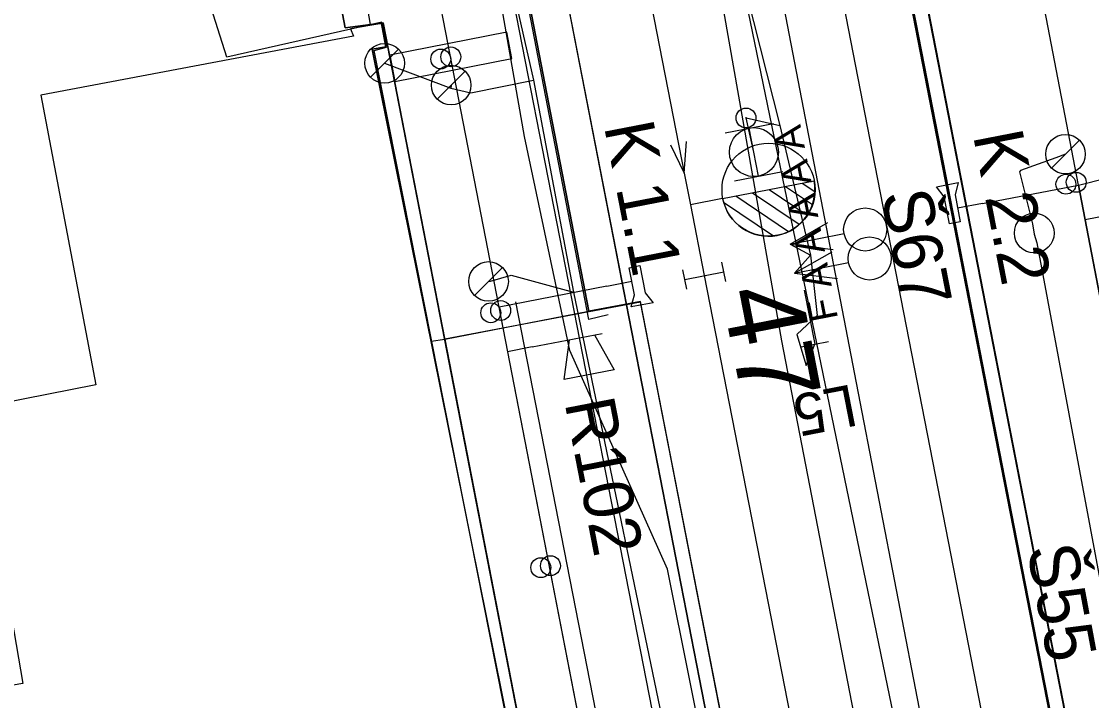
# Model space of a CAD drawing. Extents: x -545736 to -544888, y -1122892 to -1119128.
# Drawn here: x -545247.15 to -545220.24, y -1121736.9 to -1121719.81 of the extents above; entities that cross this region are included whole.
import ezdxf

# ---------------------------------------------------------------- set-up
doc = ezdxf.new("R2010")
doc.units = 0
for name, color, linetype in [('osvětlené plochy-hodnota-obrys', 7, 'Continuous'), ('Podbarveni_Komunikace', 7, 'Continuous'), ('Podbarveni_Nastupiste', 7, 'Continuous'), ('Podbarveni_Zastreseni_Pozemni', 7, 'Continuous'), ('Vrstva 1 - Koleje', 7, 'Continuous'), ('Vrstva 14_zastreseni a nastupiste', 7, 'Continuous'), ('Vrstva 16_plochy', 7, 'Continuous'), ('Vrstva 17_ploty - zabradli', 7, 'Continuous'), ('Vrstva 2 - Vyhybky', 7, 'Continuous'), ('Vrstva 23', 7, 'Continuous'), ('Vrstva 23 - PHS - pozemni - schody - eskalatory', 7, 'Continuous'), ('Vrstva 27', 7, 'Continuous'), ('Vrstva 28 - zabzar', 7, 'Continuous'), ('Vrstva 29 - sdelzar', 7, 'Continuous'), ('Vrstva 3 - Lisy - Pocitaci body', 7, 'Continuous'), ('Vrstva 33 - prvky sdelzar', 7, 'Continuous'), ('Vrstva 35', 7, 'Continuous'), ('Vrstva 4 - Teren - stezky - prechody - plochy', 7, 'Continuous'), ('Vrstva 43', 7, 'Continuous'), ('Vrstva 44', 7, 'Continuous'), ('Vrstva 6 - Navesti', 7, 'Continuous')]:
    doc.layers.add(name, color=color, linetype=linetype)

msp = doc.modelspace()

# ---------------------------------------------------------------- linework, layer by layer
at = {"layer": 'osvětlené plochy-hodnota-obrys'}
msp.add_lwpolyline([(-545199.162, -1121901.526), (-545277.859, -1121498.851)], dxfattribs=at)
at = {"layer": 'Podbarveni_Komunikace'}
msp.add_lwpolyline([(-545237.214, -1121705.72), (-545240.743, -1121706.32), (-545239.36, -1121714.264), (-545238.381, -1121719.889), (-545238.094, -1121719.861), (-545237.988, -1121720.451), (-545238.332, -1121720.513), (-545236.85, -1121727.854), (-545236.504, -1121727.807), (-545232.882, -1121727.101), (-545237.014, -1121705.706), (-545237.214, -1121705.72)], close=True, dxfattribs=at)
at = {"layer": 'Podbarveni_Nastupiste'}
for p, q in [((-545231.585, -1121726.856), (-545232.876, -1121727.115)), ((-545232.876, -1121727.115), (-545232.882, -1121727.101))]:
    msp.add_line(p, q, dxfattribs=at)
for points in [[(-545231.744, -1121683.481), (-545229.824, -1121693.33), (-545229.072, -1121697.208), (-545226.009, -1121712.918), (-545224.101, -1121722.713), (-545222.186, -1121732.529), (-545220.281, -1121742.278), (-545218.37, -1121752.08), (-545216.462, -1121761.85), (-545214.551, -1121771.671), (-545213.794, -1121775.543), (-545213.03, -1121779.5), (-545212.661, -1121781.385), (-545211.509, -1121787.31), (-545210.352, -1121793.242), (-545209.981, -1121795.167), (-545208.837, -1121801.034), (-545206.928, -1121810.852), (-545205.021, -1121820.613), (-545203.103, -1121830.424), (-545201.195, -1121840.212), (-545199.282, -1121850), (-545197.377, -1121859.789)], [(-545187.251, -1121954.256), (-545197.191, -1121903.223), (-545206.675, -1121854.601), (-545216.326, -1121805.1), (-545225.795, -1121756.548), (-545231.585, -1121726.856)], [(-545232.882, -1121727.101), (-545232.879, -1121727.116), (-545236.504, -1121727.807)], [(-545236.504, -1121727.807), (-545230.842, -1121756.957), (-545230.816, -1121757.091), (-545224.924, -1121787.43)]]:
    msp.add_lwpolyline(points, dxfattribs=at)
at = {"layer": 'Podbarveni_Zastreseni_Pozemni'}
for p, q in [((-545231.934, -1121726.937), (-545235.466, -1121708.758)), ((-545225.423, -1121714.009), (-545215.86, -1121763.078))]:
    msp.add_line(p, q, dxfattribs=at)
for points in [[(-545240.947, -1121709.822), (-545239.006, -1121719.972), (-545238.05, -1121719.845), (-545230.842, -1121756.957), (-545230.816, -1121757.091), (-545224.924, -1121787.43)], [(-545187.955, -1121952.531), (-545197.581, -1121903.153), (-545207.045, -1121854.61), (-545216.686, -1121805.155), (-545226.175, -1121756.48), (-545231.934, -1121726.937)]]:
    msp.add_lwpolyline(points, dxfattribs=at)
at = {"layer": 'Vrstva 1 - Koleje'}
for points in [[(-545262.808, -1121558.123), (-545261.44, -1121565.101), (-545259.605, -1121574.462), (-545255.964, -1121593.205), (-545254.16, -1121602.438), (-545251.631, -1121615.355), (-545251.074, -1121618.197), (-545250.782, -1121619.69), (-545249.671, -1121625.367), (-545248.119, -1121633.315), (-545246.758, -1121640.277), (-545245.328, -1121647.59), (-545243.775, -1121655.513), (-545242.406, -1121662.526), (-545240.503, -1121672.246), (-545240.152, -1121674.044), (-545239.735, -1121676.183), (-545238.49, -1121682.566), (-545236.691, -1121691.817), (-545233.508, -1121708.117), (-545230.481, -1121723.632), (-545230.326, -1121724.427)], [(-545240.207, -1121648.953), (-545240.054, -1121649.738), (-545237.024, -1121665.271), (-545235.658, -1121681.86), (-545234.858, -1121691.616), (-545233.508, -1121708.117), (-545230.481, -1121723.632), (-545230.326, -1121724.427)], [(-545233.848, -1121681.554), (-545231.483, -1121693.695), (-545230.717, -1121697.634), (-545229.575, -1121703.488), (-545227.679, -1121713.214), (-545226.781, -1121717.826), (-545225.755, -1121723.095), (-545223.844, -1121732.896), (-545221.936, -1121742.699), (-545220.047, -1121752.363), (-545218.136, -1121762.167), (-545216.206, -1121772.05), (-545214.706, -1121779.748), (-545213.171, -1121787.633), (-545211.629, -1121795.541), (-545210.504, -1121801.308), (-545208.582, -1121811.169), (-545206.666, -1121820.989), (-545204.756, -1121830.789), (-545202.85, -1121840.577), (-545200.945, -1121850.344), (-545199.048, -1121860.1)], [(-545230.326, -1121724.427), (-545229.979, -1121726.206), (-545228.374, -1121734.441), (-545226.474, -1121744.198), (-545224.579, -1121753.948), (-545222.66, -1121763.756), (-545220.843, -1121773.054), (-545218.829, -1121783.394), (-545216.936, -1121793.11), (-545215.015, -1121802.972), (-545213.112, -1121812.732), (-545211.192, -1121822.586), (-545209.281, -1121832.389), (-545207.364, -1121842.223), (-545205.454, -1121852.03), (-545203.463, -1121862.249), (-545201.64, -1121871.595), (-545199.732, -1121881.388), (-545197.825, -1121891.185), (-545195.911, -1121901.003), (-545194.004, -1121910.796), (-545192.091, -1121920.608), (-545190.577, -1121928.351), (-545188.26, -1121940.241)]]:
    msp.add_lwpolyline(points, dxfattribs=at)
at = {"layer": 'Vrstva 14_zastreseni a nastupiste'}
for p, q in [((-545239.006, -1121719.972), (-545239.006, -1121719.972)), ((-545238.05, -1121719.845), (-545238.05, -1121719.845)), ((-545231.579, -1121726.87), (-545231.585, -1121726.856)), ((-545232.876, -1121727.115), (-545232.882, -1121727.101))]:
    msp.add_line(p, q, dxfattribs=at)
for points in [[(-545197.404, -1121859.79), (-545199.309, -1121850.001), (-545201.222, -1121840.213), (-545203.13, -1121830.425), (-545205.048, -1121820.614), (-545206.955, -1121810.853), (-545208.864, -1121801.035), (-545210.008, -1121795.168), (-545210.379, -1121793.243), (-545211.536, -1121787.311), (-545212.688, -1121781.386), (-545213.057, -1121779.501), (-545213.821, -1121775.544), (-545214.578, -1121771.672), (-545216.489, -1121761.851), (-545218.397, -1121752.081), (-545220.308, -1121742.279), (-545222.213, -1121732.53), (-545224.128, -1121722.714), (-545226.036, -1121712.919), (-545229.099, -1121697.209), (-545229.851, -1121693.331), (-545231.771, -1121683.482)], [(-545197.377, -1121859.789), (-545199.282, -1121850), (-545201.195, -1121840.212), (-545203.103, -1121830.424), (-545205.021, -1121820.613), (-545206.928, -1121810.852), (-545208.837, -1121801.034), (-545209.981, -1121795.167), (-545210.352, -1121793.242), (-545211.509, -1121787.31), (-545212.661, -1121781.385), (-545213.03, -1121779.5), (-545213.794, -1121775.543), (-545214.551, -1121771.671), (-545216.462, -1121761.85), (-545218.37, -1121752.08), (-545220.281, -1121742.278), (-545222.186, -1121732.529), (-545224.101, -1121722.713), (-545226.009, -1121712.918), (-545229.072, -1121697.208), (-545229.824, -1121693.33), (-545231.744, -1121683.481)], [(-545232.876, -1121727.115), (-545237.056, -1121705.49), (-545237.056, -1121705.49)], [(-545232.882, -1121727.101), (-545237.014, -1121705.706), (-545237.056, -1121705.49)], [(-545235.481, -1121708.743), (-545240.947, -1121709.822), (-545239.006, -1121719.972), (-545238.05, -1121719.845), (-545230.816, -1121757.091), (-545221.26, -1121806.301), (-545211.684, -1121855.607), (-545203.518, -1121897.654)], [(-545203.518, -1121897.654), (-545211.715, -1121855.445), (-545221.36, -1121805.783), (-545230.843, -1121756.957), (-545238.05, -1121719.845), (-545239.006, -1121719.972), (-545240.947, -1121709.822), (-545235.472, -1121708.744)], [(-545187.955, -1121952.531), (-545197.617, -1121902.959), (-545207.134, -1121854.134), (-545216.759, -1121804.75), (-545226.215, -1121756.237), (-545235.472, -1121708.744), (-545235.481, -1121708.743), (-545226.175, -1121756.48), (-545216.686, -1121805.155), (-545207.045, -1121854.61), (-545197.581, -1121903.153), (-545187.955, -1121952.532)], [(-545177.587, -1121959.475), (-545187.231, -1121909.997), (-545196.795, -1121860.929), (-545206.373, -1121811.793), (-545215.93, -1121762.758), (-545225.432, -1121714.011)], [(-545225.423, -1121714.009), (-545215.86, -1121763.078), (-545206.277, -1121812.251), (-545196.709, -1121861.35), (-545187.145, -1121910.427), (-545177.587, -1121959.472)], [(-545190.303, -1121938.581), (-545192.214, -1121928.77), (-545194.125, -1121918.966), (-545196.031, -1121909.189), (-545197.942, -1121899.363), (-545199.857, -1121889.557), (-545201.763, -1121879.791), (-545203.702, -1121869.853), (-545205.6, -1121860.114), (-545207.522, -1121850.259), (-545209.418, -1121840.525), (-545211.324, -1121830.765), (-545213.239, -1121820.945), (-545215.147, -1121811.118), (-545217.071, -1121801.296), (-545218.983, -1121791.496), (-545220.884, -1121781.736), (-545222.038, -1121775.828), (-545223.949, -1121766.01), (-545225.858, -1121756.223), (-545227.768, -1121746.427), (-545229.681, -1121736.644), (-545231.585, -1121726.856), (-545232.882, -1121727.101)], [(-545190.297, -1121938.595), (-545192.208, -1121928.784), (-545194.119, -1121918.98), (-545196.025, -1121909.203), (-545197.936, -1121899.377), (-545199.851, -1121889.571), (-545201.757, -1121879.805), (-545203.696, -1121869.867), (-545205.594, -1121860.128), (-545207.516, -1121850.273), (-545209.412, -1121840.539), (-545211.318, -1121830.779), (-545213.233, -1121820.959), (-545215.141, -1121811.132), (-545217.065, -1121801.31), (-545218.977, -1121791.51), (-545220.878, -1121781.75), (-545222.032, -1121775.842), (-545223.943, -1121766.024), (-545225.852, -1121756.237), (-545227.762, -1121746.441), (-545229.675, -1121736.658), (-545231.579, -1121726.87), (-545232.876, -1121727.115)]]:
    msp.add_lwpolyline(points, dxfattribs=at)
for centre in [(-545236.606, -1121720.757), (-545236.353, -1121720.704), (-545220.886, -1121723.906), (-545220.628, -1121723.858), (-545235.347, -1121727.139), (-545235.098, -1121727.083), (-545234.09, -1121733.551), (-545233.847, -1121733.501)]:
    msp.add_circle(centre, 0.25, dxfattribs=at)
at = {"layer": 'Vrstva 16_plochy'}
for points in [[(-545197.377, -1121859.789), (-545199.282, -1121850), (-545201.195, -1121840.212), (-545203.103, -1121830.424), (-545205.021, -1121820.613), (-545206.928, -1121810.852), (-545208.837, -1121801.034), (-545209.981, -1121795.167), (-545210.352, -1121793.242), (-545211.509, -1121787.31), (-545212.661, -1121781.385), (-545213.03, -1121779.5), (-545213.794, -1121775.543), (-545214.551, -1121771.671), (-545216.462, -1121761.85), (-545218.37, -1121752.08), (-545220.281, -1121742.278), (-545222.186, -1121732.529), (-545224.101, -1121722.713), (-545226.009, -1121712.918), (-545229.072, -1121697.208), (-545229.824, -1121693.33), (-545231.744, -1121683.481)], [(-545238.089, -1121719.826), (-545241.986, -1121720.711), (-545242.44, -1121719.286), (-545242.959, -1121716.269), (-545243.149, -1121715.144), (-545239.441, -1121714.402), (-545240.884, -1121706.539), (-545237.014, -1121705.706), (-545232.882, -1121727.101)], [(-545236.84, -1121727.819), (-545238.283, -1121720.541), (-545237.97, -1121720.46), (-545238.089, -1121719.826)], [(-545190.303, -1121938.581), (-545192.214, -1121928.77), (-545194.125, -1121918.966), (-545196.031, -1121909.189), (-545197.942, -1121899.363), (-545199.857, -1121889.557), (-545201.763, -1121879.791), (-545203.702, -1121869.853), (-545205.6, -1121860.114), (-545207.522, -1121850.259), (-545209.418, -1121840.525), (-545211.324, -1121830.765), (-545213.239, -1121820.945), (-545215.147, -1121811.118), (-545217.071, -1121801.296), (-545218.983, -1121791.496), (-545220.884, -1121781.736), (-545222.038, -1121775.828), (-545223.949, -1121766.01), (-545225.858, -1121756.223), (-545227.768, -1121746.427), (-545229.681, -1121736.644), (-545231.585, -1121726.856), (-545232.882, -1121727.101)], [(-545203.547, -1121897.593), (-545206.753, -1121881.158), (-545211.097, -1121859.343), (-545210.813, -1121859.226), (-545213.111, -1121847.564), (-545213.392, -1121847.604), (-545218.662, -1121820.44), (-545218.477, -1121820.346), (-545219.984, -1121812.223), (-545220.26, -1121812.204), (-545225.709, -1121784.688), (-545225.426, -1121784.6), (-545227.01, -1121776.395), (-545227.341, -1121776.465), (-545232.574, -1121749.266), (-545232.267, -1121749.247), (-545234.505, -1121737.659), (-545234.868, -1121737.77), (-545236.84, -1121727.819)]]:
    msp.add_lwpolyline(points, dxfattribs=at)
at = {"layer": 'Vrstva 17_ploty - zabradli'}
msp.add_lwpolyline([(-545232.394, -1121727.191), (-545232.88, -1121727.305), (-545234.245, -1121720.232), (-545235.43, -1121714.079)], dxfattribs=at)
at = {"layer": 'Vrstva 2 - Vyhybky'}
for p, q in [((-545229.518, -1121724.267), (-545227.22, -1121723.82)), ((-545227.935, -1121723.96), (-545227.262, -1121724.414)), ((-545227.518, -1121723.879), (-545227.202, -1121724.092)), ((-545229.519, -1121724.267), (-545230.326, -1121724.427)), ((-545229.518, -1121724.268), (-545229.518, -1121724.267)), ((-545229.185, -1121724.202), (-545227.859, -1121725.096)), ((-545228.769, -1121724.121), (-545227.59, -1121724.915)), ((-545228.351, -1121724.041), (-545227.394, -1121724.686)), ((-545229.495, -1121724.355), (-545228.236, -1121725.204))]:
    msp.add_line(p, q, dxfattribs=at)
for points in [[(-545236.691, -1121691.817), (-545233.508, -1121708.117), (-545230.481, -1121723.632), (-545230.326, -1121724.427)], [(-545230.832, -1121722.913), (-545230.481, -1121723.632), (-545230.426, -1121722.834)]]:
    msp.add_lwpolyline(points, dxfattribs=at)
msp.add_circle((-545228.363, -1121724.044), 1.17, dxfattribs=at)
msp.add_arc((-545228.369, -1121724.044), 1.171, 191.041, 11.0018, dxfattribs=at)
at = {"layer": 'Vrstva 23'}
for points in [[(-545238.332, -1121720.513), (-545237.988, -1121720.451), (-545238.094, -1121719.861), (-545238.874, -1121719.998), (-545238.802, -1121720.182)], [(-545238.802, -1121720.182), (-545246.663, -1121721.669), (-545245.281, -1121728.956), (-545248.308, -1121729.55), (-545247.112, -1121736.461), (-545257.041, -1121738.176), (-545254.143, -1121752.947), (-545257.527, -1121753.645), (-545254.022, -1121771.613)], [(-545204.006, -1121895.32), (-545211.097, -1121859.276), (-545210.828, -1121859.191), (-545213.136, -1121847.58), (-545213.447, -1121847.636), (-545218.7, -1121820.501), (-545218.434, -1121820.401), (-545220.002, -1121812.223), (-545220.322, -1121812.224), (-545225.746, -1121784.731), (-545225.44, -1121784.622), (-545227.044, -1121776.44), (-545227.334, -1121776.447), (-545232.615, -1121749.298), (-545232.32, -1121749.236), (-545234.53, -1121737.665), (-545234.868, -1121737.675), (-545238.332, -1121720.513)]]:
    msp.add_lwpolyline(points, dxfattribs=at)
at = {"layer": 'Vrstva 23 - PHS - pozemni - schody - eskalatory'}
msp.add_lwpolyline([(-545234.818, -1121720.747), (-545234.948, -1121720.084), (-545237.888, -1121720.663), (-545237.757, -1121721.326)], close=True, dxfattribs=at)
at = {"layer": 'Vrstva 27'}
msp.add_line((-545228.936, -1121722.216), (-545228.924, -1121722.264), dxfattribs=at)
msp.add_circle((-545228.93, -1121722.24), 0.25, dxfattribs=at)
at = {"layer": 'Vrstva 28 - zabzar'}
for points in [[(-545219.32, -1121715.69), (-545228.91, -1121719.14), (-545228.08, -1121722.43), (-545227.31, -1121725.69), (-545227.14, -1121727.21), (-545227.65, -1121727.69)], [(-545228.73, -1121723.1), (-545228.93, -1121722.24), (-545228.08, -1121722.43)], [(-545227.82, -1121725.41), (-545227.31, -1121725.69), (-545227.71, -1121726.14)], [(-545227.65, -1121727.69), (-545227.42, -1121728.47), (-545227.2, -1121727.93)]]:
    msp.add_lwpolyline(points, dxfattribs=at)
at = {"layer": 'Vrstva 29 - sdelzar'}
for p, q in [((-545219.76, -1121724.68), (-545220.4, -1121724.8)), ((-545232.43, -1121726.47), (-545235.14, -1121727)), ((-545234.31, -1121728), (-545234.93, -1121728.12))]:
    msp.add_line(p, q, dxfattribs=at)
for points in [[(-545238.22, -1121711.14), (-545234.93, -1121728.12), (-545231.3, -1121746.83), (-545227.7, -1121765.38), (-545223.97, -1121784.59), (-545220.37, -1121803.18), (-545216.73, -1121821.93), (-545213.13, -1121840.52), (-545209.71, -1121858.15), (-545206.26, -1121875.91), (-545203.14, -1121892.01), (-545203.04, -1121892.5), (-545200.17, -1121907.31), (-545196.87, -1121924.33), (-545191.66, -1121951.2)], [(-545175.14, -1121957.03), (-545175.16, -1121957.08), (-545175.8, -1121953.82), (-545180.1, -1121931.95), (-545183.87, -1121912.75), (-545187.07, -1121896.48), (-545189.31, -1121885.11), (-545190.22, -1121880.47), (-545193.48, -1121863.77), (-545196.83, -1121846.68), (-545200.14, -1121829.74), (-545203.5, -1121812.59), (-545203.57, -1121812.21), (-545207.18, -1121793.54), (-545209.33, -1121782.4), (-545210.67, -1121775.43), (-545213.88, -1121758.72), (-545214.01, -1121758.07), (-545217.14, -1121741.79), (-545220.4, -1121724.8), (-545222.23, -1121715.29), (-545222.21, -1121715.31)], [(-545222.98, -1121724.39), (-545220.57, -1121723.93), (-545218.52, -1121723.41)], [(-545220.57, -1121723.93), (-545210.83, -1121774.62), (-545210.95, -1121774.82)], [(-545191.66, -1121951.2), (-545193.35, -1121942.51), (-545235.14, -1121727)]]:
    msp.add_lwpolyline(points, dxfattribs=at)
at = {"layer": 'Vrstva 3 - Lisy - Pocitaci body'}
for p, q in [((-545229.453, -1121722.613), (-545228.243, -1121722.377)), ((-545228.612, -1121723.705), (-545228.848, -1121722.495)), ((-545229.217, -1121723.823), (-545228.007, -1121723.587)), ((-545227.82, -1121725.41), (-545226.87, -1121724.873)), ((-545227.82, -1121725.41), (-545226.466, -1121725.146)), ((-545227.82, -1121725.41), (-545226.738, -1121725.55)), ((-545227.71, -1121726.14), (-545226.76, -1121725.603)), ((-545229.44, -1121726.356), (-545229.536, -1121725.865)), ((-545227.71, -1121726.14), (-545226.356, -1121725.876)), ((-545230.422, -1121726.547), (-545230.518, -1121726.056)), ((-545230.47, -1121726.302), (-545229.488, -1121726.11)), ((-545227.71, -1121726.14), (-545226.628, -1121726.28))]:
    msp.add_line(p, q, dxfattribs=at)
for centre, radius in [((-545228.731, -1121723.098), 0.616), ((-545225.933, -1121725.044), 0.542), ((-545225.823, -1121725.774), 0.542)]:
    msp.add_circle(centre, radius, dxfattribs=at)
at = {"layer": 'Vrstva 33 - prvky sdelzar'}
for p, q in [((-545222.98, -1121724.39), (-545223.608, -1121724.511)), ((-545232.43, -1121726.47), (-545231.802, -1121726.348)), ((-545234.31, -1121728), (-545232.551, -1121727.659))]:
    msp.add_line(p, q, dxfattribs=at)
for points in [[(-545224.141, -1121723.971), (-545223.592, -1121723.865)], [(-545223.947, -1121724.221), (-545224.141, -1121723.971)], [(-545223.592, -1121723.865), (-545223.674, -1121724.169)], [(-545223.815, -1121724.905), (-545223.947, -1121724.221)], [(-545223.674, -1121724.169), (-545223.543, -1121724.853)], [(-545223.543, -1121724.853), (-545223.815, -1121724.905)], [(-545231.868, -1121726.006), (-545231.596, -1121725.953)], [(-545231.735, -1121726.69), (-545231.868, -1121726.006)], [(-545231.596, -1121725.953), (-545231.463, -1121726.637)], [(-545231.817, -1121726.994), (-545231.735, -1121726.69)], [(-545231.463, -1121726.637), (-545231.268, -1121726.887)], [(-545231.268, -1121726.887), (-545231.817, -1121726.994)], [(-545232.739, -1121727.695), (-545232.242, -1121728.577), (-545233.499, -1121728.821), (-545233.368, -1121727.817)]]:
    msp.add_lwpolyline(points, dxfattribs=at)
at = {"layer": 'Vrstva 35'}
msp.add_lwpolyline([(-545224.971, -1121777.773), (-545224.703, -1121774.955), (-545224.24, -1121770.935), (-545224.2, -1121769.332), (-545226.362, -1121756.248), (-545230.906, -1121733.585), (-545233.36, -1121728.092), (-545234.498, -1121722.703), (-545235.157, -1121718.966)], dxfattribs=at)
at = {"layer": 'Vrstva 4 - Teren - stezky - prechody - plochy'}
for points in [[(-545231.771, -1121683.482), (-545229.851, -1121693.331), (-545229.099, -1121697.209), (-545226.036, -1121712.919), (-545224.128, -1121722.714), (-545222.213, -1121732.53), (-545220.308, -1121742.279), (-545218.397, -1121752.081), (-545216.489, -1121761.851), (-545214.578, -1121771.672), (-545213.821, -1121775.544), (-545213.057, -1121779.501), (-545211.536, -1121787.311), (-545210.379, -1121793.243), (-545210.008, -1121795.168), (-545208.864, -1121801.035), (-545206.955, -1121810.853), (-545205.048, -1121820.614), (-545203.13, -1121830.425), (-545201.222, -1121840.213), (-545199.309, -1121850.001), (-545197.404, -1121859.79)], [(-545205.594, -1121860.128), (-545207.516, -1121850.273), (-545209.412, -1121840.539), (-545211.318, -1121830.779), (-545213.233, -1121820.959), (-545215.141, -1121811.132), (-545217.065, -1121801.31), (-545218.977, -1121791.51), (-545220.878, -1121781.75), (-545222.032, -1121775.842), (-545223.943, -1121766.024), (-545225.852, -1121756.237), (-545227.762, -1121746.441), (-545229.675, -1121736.658), (-545231.579, -1121726.87), (-545232.876, -1121727.115), (-545237.056, -1121705.49), (-545240.121, -1121689.95)], [(-545231.44, -1121701.484), (-545232.286, -1121701.618), (-545230.088, -1121716.152), (-545228.038, -1121727.844), (-545220.949, -1121764.49), (-545212.911, -1121805.524), (-545206.635, -1121837.447), (-545200.392, -1121870.233)], [(-545231.44, -1121701.484), (-545226.159, -1121728.902), (-545219.293, -1121764.433), (-545211.332, -1121805.41), (-545203.649, -1121844.746)]]:
    msp.add_lwpolyline(points, dxfattribs=at)
at = {"layer": 'Vrstva 43'}
for p, q in [((-545238.37, -1121721.216), (-545237.665, -1121720.512)), ((-545236.697, -1121721.764), (-545235.992, -1121721.06)), ((-545221.249, -1121723.503), (-545220.544, -1121722.799)), ((-545235.757, -1121726.703), (-545235.052, -1121725.999))]:
    msp.add_line(p, q, dxfattribs=at)
msp.add_lwpolyline([(-545234.727, -1121726.864), (-545232.575, -1121737.891), (-545228.567, -1121758.423), (-545225.964, -1121771.728), (-545221.787, -1121793.084)], dxfattribs=at)
for centre, radius in [((-545238.017, -1121720.864), 0.498), ((-545236.344, -1121721.413), 0.498), ((-545220.896, -1121723.151), 0.498), ((-545221.682, -1121725.134), 0.5), ((-545235.404, -1121726.352), 0.498)]:
    msp.add_circle(centre, radius, dxfattribs=at)
at = {"layer": 'Vrstva 44'}
msp.add_line((-545236.345, -1121721.412), (-545236.353, -1121721.486), dxfattribs=at)
for points in [[(-545246.704, -1121628.131), (-545239.921, -1121664.03), (-545230.274, -1121712.788), (-545225.223, -1121737.288), (-545225.157, -1121737.961)], [(-545237.597, -1121708.297), (-545237.581, -1121708.375), (-545238.005, -1121712.185), (-545237.403, -1121714.051), (-545237.359, -1121714.419), (-545237.262, -1121714.696), (-545236.096, -1121715.051), (-545235.707, -1121715.163), (-545235.614, -1121715.366), (-545234.277, -1121721.286), (-545233.266, -1121726.624), (-545230.725, -1121738.864), (-545230.67, -1121739.13)], [(-545238.018, -1121720.864), (-545238.018, -1121720.864), (-545236.353, -1121721.486), (-545235.847, -1121721.605), (-545234.277, -1121721.286)], [(-545220.897, -1121723.151), (-545221.136, -1121723.246), (-545222.027, -1121723.558), (-545222.052, -1121723.595), (-545221.726, -1121724.903), (-545221.684, -1121725.164), (-545221.615, -1121725.381), (-545219.472, -1121736.849), (-545219.42, -1121736.864)], [(-545235.405, -1121726.351), (-545235.358, -1121726.341), (-545234.833, -1121726.19), (-545233.266, -1121726.624)]]:
    msp.add_lwpolyline(points, dxfattribs=at)
at = {"layer": 'Vrstva 6 - Navesti'}
for p, q in [((-545227.465, -1121726.57), (-545227.2, -1121727.93)), ((-545227.544, -1121727.997), (-545226.856, -1121727.863))]:
    msp.add_line(p, q, dxfattribs=at)

# ---------------------------------------------------------------- texts
at = {"layer": 'Vrstva 2 - Vyhybky'}
msp.add_text('47', height=2, rotation=281.0214, dxfattribs=at).set_placement((-545229.558, -1121726.625))
at = {"layer": 'Vrstva 33 - prvky sdelzar'}
for s, rotation, p in [('K 1.1', 280.9763, (-545232.503, -1121722.446)), ('K 2.2', 281.0303, (-545223.225, -1121722.674)), ('R102', 280.9763, (-545233.494, -1121729.4))]:
    msp.add_text(s, height=1.25, rotation=rotation, dxfattribs=at).set_placement(p)
at = {"layer": 'Vrstva 43'}
for s, rotation, p in [('Š67', 281.0281, (-545225.533, -1121724.155)), ('Š55', 280.5847, (-545221.871, -1121733.063))]:
    msp.add_text(s, height=1.25, rotation=rotation, dxfattribs=at).set_placement(p)
at = {"layer": 'Vrstva 6 - Navesti'}
for s, height, rotation, p in [('  F A A A A A ', 0.7, 101.0121, (-545226.513, -1121727.796)), ('L5', 1.05, 191.0121, (-545226.274, -1121728.933))]:
    msp.add_text(s, height=height, rotation=rotation, dxfattribs=at).set_placement(p)

doc.saveas('drawing.dxf')
